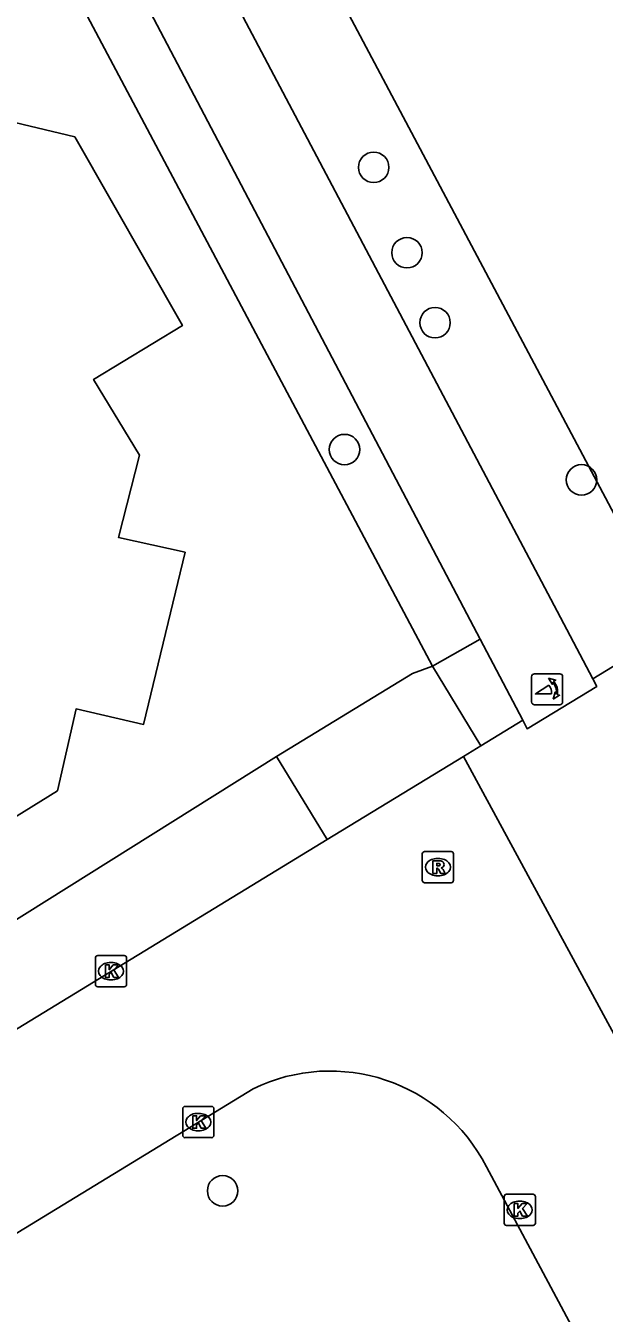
# Model space of a CAD drawing. Extents: x 157321 to 158827, y 386650 to 388532.
# Drawn here: x 157957.86 to 157976.42, y 387191.23 to 387232.53 of the extents above; entities that cross this region are included whole.
import ezdxf

# ---------------------------------------------------------------- set-up
doc = ezdxf.new("R2010")
doc.units = 0
for name, color, linetype in [('IMGEO_Boom', 7, 'Continuous'), ('IMGEO_Fietspad_gesloten', 7, 'Continuous'), ('IMGEO_Groenvoorziening', 7, 'Continuous'), ('IMGEO_Kolk', 7, 'Continuous'), ('IMGEO_Pand', 7, 'Continuous'), ('IMGEO_Poller', 7, 'Continuous'), ('IMGEO_Rijbaan_lokaal_gesloten', 7, 'Continuous'), ('IMGEO_Rioolput', 7, 'Continuous'), ('IMGEO_Voetpad_open', 7, 'Continuous')]:
    doc.layers.add(name, color=color, linetype=linetype)

msp = doc.modelspace()

# ---------------------------------------------------------------- linework, layer by layer
at = {"layer": 'IMGEO_Boom'}
for centre in [(157969.023, 387227.986), (157970.09, 387225.247), (157970.991, 387223.002), (157968.087, 387218.932), (157975.69, 387217.959), (157964.176, 387195.153)]:
    msp.add_circle(centre, 0.489, dxfattribs=at)
at = {"layer": 'IMGEO_Fietspad_gesloten'}
for points in [[(157976.05, 387211.578), (157974.701, 387214.132), (157960.881, 387240.298)], [(157972.436, 387212.847), (157958.407, 387239.53)], [(157973.803, 387210.247), (157972.436, 387212.847)]]:
    msp.add_lwpolyline(points, dxfattribs=at)
at = {"layer": 'IMGEO_Groenvoorziening'}
for points in [[(157963.282, 387242.2), (157977.374, 387215.649)], [(157921.43, 387216.751), (157956.899, 387238.352), (157970.905, 387211.979)], [(157972.436, 387212.847), (157970.905, 387211.979)], [(157953.857, 387201.533), (157965.907, 387209.089)]]:
    msp.add_lwpolyline(points, dxfattribs=at)
at = {"layer": 'IMGEO_Kolk'}
for p, q in [((157960.096, 387201.772), (157960.096, 387202.624)), ((157960.171, 387202.698), (157961.023, 387202.698)), ((157960.584, 387202.478), (157960.609, 387202.478)), ((157961.097, 387202.624), (157961.097, 387201.772)), ((157961.023, 387201.698), (157960.171, 387201.698)), ((157960.607, 387201.918), (157960.582, 387201.918)), ((157962.972, 387197.859), (157963.824, 387197.859)), ((157962.897, 387196.933), (157962.897, 387197.785)), ((157963.385, 387197.639), (157963.41, 387197.639)), ((157963.898, 387197.785), (157963.898, 387196.933)), ((157963.408, 387197.079), (157963.383, 387197.079)), ((157963.824, 387196.859), (157962.972, 387196.859)), ((157973.207, 387194.116), (157973.207, 387194.968)), ((157973.282, 387195.042), (157974.134, 387195.042)), ((157974.208, 387194.968), (157974.208, 387194.116)), ((157973.695, 387194.822), (157973.72, 387194.822)), ((157973.718, 387194.262), (157973.693, 387194.262)), ((157974.134, 387194.042), (157973.282, 387194.042))]:
    msp.add_line(p, q, dxfattribs=at)
for points in [[(157960.096, 387201.772), (157960.096, 387202.624)], [(157960.171, 387202.698), (157961.023, 387202.698)], [(157960.417, 387202.398), (157960.54, 387202.398), (157960.54, 387202.247), (157960.67, 387202.398), (157960.834, 387202.398), (157960.688, 387202.247), (157960.841, 387201.998), (157960.689, 387201.998), (157960.604, 387202.162), (157960.54, 387202.095), (157960.54, 387201.998), (157960.417, 387201.998), (157960.417, 387202.398)], [(157961.097, 387202.624), (157961.097, 387201.772)], [(157961.023, 387201.698), (157960.171, 387201.698)], [(157962.972, 387197.859), (157963.824, 387197.859)], [(157962.897, 387196.933), (157962.897, 387197.785)], [(157963.218, 387197.559), (157963.341, 387197.559), (157963.341, 387197.408), (157963.471, 387197.559), (157963.635, 387197.559), (157963.489, 387197.408), (157963.642, 387197.159), (157963.49, 387197.159), (157963.405, 387197.323), (157963.341, 387197.256), (157963.341, 387197.159), (157963.218, 387197.159), (157963.218, 387197.559)], [(157963.898, 387197.785), (157963.898, 387196.933)], [(157963.824, 387196.859), (157962.972, 387196.859)], [(157973.207, 387194.116), (157973.207, 387194.968)], [(157973.282, 387195.042), (157974.134, 387195.042)], [(157974.208, 387194.968), (157974.208, 387194.116)], [(157973.528, 387194.742), (157973.651, 387194.742), (157973.651, 387194.591), (157973.781, 387194.742), (157973.945, 387194.742), (157973.799, 387194.591), (157973.952, 387194.342), (157973.8, 387194.342), (157973.715, 387194.506), (157973.651, 387194.439), (157973.651, 387194.342), (157973.528, 387194.342), (157973.528, 387194.742)], [(157974.134, 387194.042), (157973.282, 387194.042)]]:
    msp.add_lwpolyline(points, dxfattribs=at)
for centre, start, end in [((157960.173, 387202.622), 91.552, 178.448), ((157960.173, 387202.622), 91.552, 178.448), ((157961.021, 387202.622), 1.552, 88.448), ((157961.021, 387202.622), 1.552, 88.448), ((157960.173, 387201.774), 181.552, 268.448), ((157960.173, 387201.774), 181.552, 268.448), ((157961.021, 387201.774), 271.552, 358.448), ((157961.021, 387201.774), 271.552, 358.448), ((157962.974, 387197.783), 91.552, 178.448), ((157962.974, 387197.783), 91.552, 178.448), ((157963.822, 387197.783), 1.552, 88.448), ((157963.822, 387197.783), 1.552, 88.448), ((157962.974, 387196.935), 181.552, 268.448), ((157962.974, 387196.935), 181.552, 268.448), ((157963.822, 387196.935), 271.552, 358.448), ((157963.822, 387196.935), 271.552, 358.448), ((157973.284, 387194.966), 91.552, 178.448), ((157973.284, 387194.966), 91.552, 178.448), ((157974.132, 387194.966), 1.552, 88.448), ((157974.132, 387194.966), 1.552, 88.448), ((157973.284, 387194.118), 181.552, 268.448), ((157973.284, 387194.118), 181.552, 268.448), ((157974.132, 387194.118), 271.552, 358.448), ((157974.132, 387194.118), 271.552, 358.448)]:
    msp.add_arc(centre, 0.0765, start, end, dxfattribs=at)
for centre, major_axis, ratio, start_param, end_param in [((157960.583, 387202.198), (-0.387, 0.002), 0.722429, 4.712389, 7.853982), ((157960.608, 387202.198), (-0.39, 0.002), 0.717154, 1.570796, 4.712389), ((157963.384, 387197.359), (-0.387, 0.002), 0.722429, 4.712389, 7.853982), ((157963.409, 387197.359), (-0.39, 0.002), 0.717154, 1.570796, 4.712389), ((157973.694, 387194.542), (-0.387, 0.002), 0.722429, 4.712389, 7.853982), ((157973.719, 387194.542), (-0.39, 0.002), 0.717154, 1.570796, 4.712389)]:
    msp.add_ellipse(centre, major_axis=major_axis, ratio=ratio, start_param=start_param, end_param=end_param, dxfattribs=at)
at = {"layer": 'IMGEO_Pand'}
msp.add_lwpolyline([(157942.763, 387225.091), (157951.992, 387230.739), (157959.433, 387228.968), (157962.887, 387222.912), (157960.037, 387221.183), (157961.513, 387218.751), (157960.838, 387216.108), (157962.97, 387215.638), (157961.641, 387210.114), (157959.474, 387210.61), (157958.88, 387207.989), (157956.501, 387206.517), (157953.723, 387207.17), (157950.266, 387212.823), (157951.523, 387217.706), (157953.8, 387219.099), (157952.496, 387221.232), (157948.404, 387222.211), (157945.58, 387220.484), (157942.763, 387225.091)], dxfattribs=at)
at = {"layer": 'IMGEO_Poller'}
for p, q in [((157974.087, 387211.645), (157974.087, 387210.838)), ((157974.087, 387211.645), (157974.087, 387210.838)), ((157974.989, 387211.74), (157974.181, 387211.74)), ((157974.989, 387211.74), (157974.181, 387211.74)), ((157975.083, 387210.838), (157975.083, 387211.645)), ((157975.083, 387210.838), (157975.083, 387211.645)), ((157974.181, 387210.743), (157974.989, 387210.743)), ((157974.181, 387210.743), (157974.989, 387210.743))]:
    msp.add_line(p, q, dxfattribs=at)
for points in [[(157974.766, 387211.469), (157974.754, 387211.396), (157974.629, 387211.601)], [(157974.629, 387211.601), (157974.86, 387211.535), (157974.789, 387211.503)], [(157974.722, 387211.096), (157974.209, 387211.096), (157974.639, 387211.371)], [(157974.782, 387210.924), (157974.848, 387211.155), (157974.878, 387211.087)], [(157974.914, 387211.06), (157974.986, 387211.049), (157974.782, 387210.924)]]:
    msp.add_lwpolyline(points, dxfattribs=at)
for centre, radius, start, end in [((157974.181, 387211.645), 0.0946, 90, 180), ((157974.181, 387211.645), 0.0946, 90, 180), ((157974.408, 387211.156), 0.476, 351.7527, 41.1691), ((157974.408, 387211.156), 0.516, 349.3569, 42.2912), ((157974.989, 387211.645), 0.0946, 0, 90), ((157974.989, 387211.645), 0.0946, 0, 90), ((157974.394, 387211.146), 0.332, 351.3247, 42.4854), ((157974.181, 387210.838), 0.0946, 180, 270), ((157974.181, 387210.838), 0.0946, 180, 270), ((157974.989, 387210.838), 0.0946, 270, 0), ((157974.989, 387210.838), 0.0946, 270, 0)]:
    msp.add_arc(centre, radius, start, end, dxfattribs=at)
at = {"layer": 'IMGEO_Rijbaan_lokaal_gesloten'}
for points in [[(157976.05, 387211.578), (157978.682, 387213.184)], [(157973.803, 387210.247), (157973.945, 387209.978), (157976.178, 387211.336), (157976.05, 387211.578)], [(157972.463, 387209.428), (157973.803, 387210.247)], [(157971.902, 387209.086), (157972.463, 387209.428)], [(157967.533, 387206.422), (157971.902, 387209.086)], [(157971.902, 387209.086), (157977.357, 387199.024)], [(157955.386, 387199.017), (157967.533, 387206.422)], [(157965.152, 387198.425), (157918.946, 387170.213)], [(157982.966, 387176.6), (157972.637, 387195.924)]]:
    msp.add_lwpolyline(points, dxfattribs=at)
msp.add_arc((157967.621, 387193.364), 5.631, 27.0386, 116.0089, dxfattribs=at)
at = {"layer": 'IMGEO_Rioolput'}
for p, q in [((157970.582, 387205.112), (157970.582, 387205.964)), ((157970.657, 387206.038), (157971.509, 387206.038)), ((157971.07, 387205.818), (157971.095, 387205.818)), ((157971.583, 387205.964), (157971.583, 387205.112)), ((157971.509, 387205.038), (157970.657, 387205.038)), ((157971.093, 387205.258), (157971.068, 387205.258))]:
    msp.add_line(p, q, dxfattribs=at)
for points in [[(157970.582, 387205.112), (157970.582, 387205.964)], [(157970.657, 387206.038), (157971.509, 387206.038)], [(157971.171, 387205.736), (157970.919, 387205.738), (157970.919, 387205.338)], [(157971.583, 387205.964), (157971.583, 387205.112)], [(157970.919, 387205.338), (157971.043, 387205.338), (157971.043, 387205.5), (157971.054, 387205.5)], [(157971.097, 387205.657), (157971.043, 387205.657), (157971.043, 387205.576)], [(157971.043, 387205.576), (157971.095, 387205.576)], [(157971.101, 387205.471), (157971.172, 387205.338), (157971.312, 387205.338), (157971.247, 387205.464)], [(157971.509, 387205.038), (157970.657, 387205.038)]]:
    msp.add_lwpolyline(points, dxfattribs=at)
for centre, radius, start, end in [((157970.659, 387205.962), 0.0765, 91.552, 178.448), ((157970.659, 387205.962), 0.0765, 91.552, 178.448), ((157971.17, 387205.626), 0.109, 350.3612, 89.416), ((157971.507, 387205.962), 0.0765, 1.552, 88.448), ((157971.507, 387205.962), 0.0765, 1.552, 88.448), ((157971.053, 387205.447), 0.0533, 26.0293, 88.6989), ((157971.079, 387205.765), 0.19, 274.7715, 282.9687), ((157971.103, 387205.561), 0.0964, 77.0061, 93.1865), ((157971.117, 387205.618), 0.0378, 276.6634, 79.6772), ((157971.168, 387205.626), 0.112, 277.5842, 350.9817), ((157971.152, 387205.411), 0.108, 29.5134, 73.7905), ((157970.659, 387205.114), 0.0765, 181.552, 268.448), ((157970.659, 387205.114), 0.0765, 181.552, 268.448), ((157971.507, 387205.114), 0.0765, 271.552, 358.448), ((157971.507, 387205.114), 0.0765, 271.552, 358.448)]:
    msp.add_arc(centre, radius, start, end, dxfattribs=at)
for centre, major_axis, ratio, start_param, end_param in [((157971.069, 387205.538), (-0.387, 0.002), 0.722429, 4.712389, 7.853982), ((157971.094, 387205.538), (-0.39, 0.002), 0.717154, 1.570796, 4.712389)]:
    msp.add_ellipse(centre, major_axis=major_axis, ratio=ratio, start_param=start_param, end_param=end_param, dxfattribs=at)
at = {"layer": 'IMGEO_Voetpad_open'}
for points in [[(157970.905, 387211.979), (157970.265, 387211.754), (157965.907, 387209.089)], [(157970.905, 387211.979), (157972.463, 387209.428)], [(157965.907, 387209.089), (157967.533, 387206.422)]]:
    msp.add_lwpolyline(points, dxfattribs=at)

doc.saveas('drawing.dxf')
